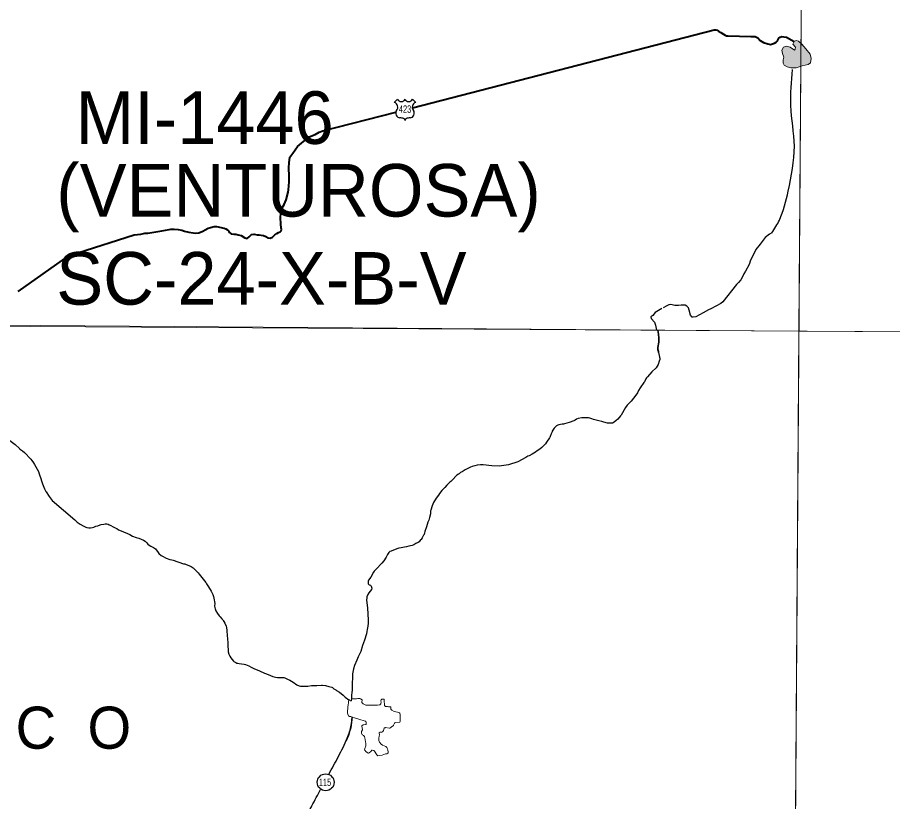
# Model space of a CAD drawing. Extents: x 553962 to 842807, y 8883888 to 9032388.
# Drawn here: x 611208 to 619526, y 8916398 to 8923851 of the extents above; entities that cross this region are included whole.
import ezdxf
from ezdxf.enums import TextEntityAlignment as Align

# ---------------------------------------------------------------- set-up
doc = ezdxf.new("R2010")
doc.units = 0
doc.header["$LTSCALE"] = 200
doc.layers.add('6', color=7, linetype='Continuous', lineweight=13)

msp = doc.modelspace()

# ---------------------------------------------------------------- hatches: boundary and pattern name
at = {"layer": '6'}
msp.add_hatch(color=256, dxfattribs=at).paths.add_polyline_path([(618590.4, 8923622.6), (618579.9, 8923599.2), (618603.3, 8923569.1), (618601.9, 8923550), (618595.2, 8923541.4), (618555.1, 8923567.6), (618516.4, 8923579.6), (618490.1, 8923569.1), (618473.9, 8923540.4), (618479.6, 8923509.8), (618492, 8923472.6), (618488.2, 8923448.2), (618485.8, 8923418.6), (618496.8, 8923398.6), (618526.4, 8923383.3), (618561.3, 8923372.8), (618610, 8923374.2), (618666.8, 8923390.9), (618723.7, 8923405.7), (618745.6, 8923421), (618754.2, 8923461.6), (618742.3, 8923501.7), (618701.7, 8923551.9), (618664, 8923597.7), (618633.9, 8923625.4), (618610.5, 8923632.6)])

# ---------------------------------------------------------------- linework, layer by layer
at = {"layer": '6', "lineweight": 25}
for p, q in [((614790.2, 8923043.1), (614822.1, 8923075.1)), ((614962, 8923075.1), (614994, 8923043.1))]:
    msp.add_line(p, q, dxfattribs=at)
at = {"layer": '6'}
for points in [[(607657.7, 8924743.3), (618663, 8924716.1), (618636, 8920869.6), (607600.8, 8920952.4)], [(618590.4, 8923622.6), (618579.9, 8923599.2), (618603.3, 8923569.1), (618601.9, 8923550), (618595.2, 8923541.4), (618555.1, 8923567.6), (618516.4, 8923579.6), (618490.1, 8923569.1), (618473.9, 8923540.4), (618479.6, 8923509.8), (618492, 8923472.6), (618488.2, 8923448.2), (618485.8, 8923418.6), (618496.8, 8923398.6), (618526.4, 8923383.3), (618561.3, 8923372.8), (618610, 8923374.2), (618666.8, 8923390.9), (618723.7, 8923405.7), (618745.6, 8923421), (618754.2, 8923461.6), (618742.3, 8923501.7), (618701.7, 8923551.9), (618664, 8923597.7), (618633.9, 8923625.4), (618610.5, 8923632.6)], [(618636, 8920869.6), (626625.7, 8920820.5), (626625.7, 8909822.1), (618558.7, 8909851.2)]]:
    msp.add_lwpolyline(points, close=True, dxfattribs=at)
for points in [[(618663, 8924716.1), (618558.3, 8909803.7), (618456.5, 8896026.7)], [(574684.9, 8921064.7), (596639.8, 8920989.8), (607636.3, 8920937.2), (626625.7, 8920820.5)], [(614483.2, 8917364.6), (614467.6, 8917375.6), (614463.6, 8917376.8), (614453.8, 8917377.7), (614444.2, 8917377.6), (614431.3, 8917375.7), (614385.4, 8917375.3), (614384, 8917372.7), (614382.5, 8917355.8), (614381.6, 8917353.6), (614380.6, 8917353), (614371.5, 8917357.8), (614364.5, 8917363.7), (614359.8, 8917365.4), (614357.8, 8917364.7), (614356.5, 8917361.6), (614356.1, 8917349.2), (614353.3, 8917329.6)], [(614353.3, 8917329.6), (614352.2, 8917322.5), (614345.4, 8917254.8), (614346.6, 8917239.4), (614349.3, 8917228.1), (614353.7, 8917214.1), (614355.6, 8917211.7), (614362.8, 8917207.7), (614378.2, 8917205), (614388.2, 8917198.8), (614393.1, 8917196.6), (614412.6, 8917194.1), (614462.2, 8917176.4), (614503.3, 8917166.5), (614515, 8917162.3), (614517.5, 8917160.8), (614518.9, 8917158.9), (614522.1, 8917148.6), (614522.7, 8917136.3), (614521.3, 8917132.7), (614518.9, 8917130.3), (614516.8, 8917129.5), (614495.6, 8917127.6), (614483, 8917118.2), (614480.4, 8917115.3), (614480.3, 8917112.9), (614487.5, 8917083.9), (614486.7, 8917078.9), (614477.9, 8917062.9), (614477.3, 8917052.7), (614478.1, 8917047.9), (614483, 8917038.8), (614487.4, 8917033.9), (614489.4, 8917030.1), (614498.1, 8917024.2), (614507.4, 8917015.4), (614511.4, 8917004.5), (614515.9, 8916965.9), (614518.6, 8916951.4), (614520.9, 8916933.1), (614519.2, 8916926.9), (614509.1, 8916901.4), (614507.7, 8916890.2), (614509.2, 8916886.2), (614519.8, 8916873.1), (614532.6, 8916862.9), (614541.2, 8916858.4), (614545.4, 8916858), (614550.8, 8916860.4), (614566.3, 8916872.1), (614577.3, 8916887.6), (614579.4, 8916887.7), (614596.1, 8916881.7), (614602.2, 8916877.5), (614623.1, 8916841.3), (614631.5, 8916834), (614635.1, 8916832.2), (614649.8, 8916834.1), (614675, 8916839.8), (614707.6, 8916850.7), (614717.6, 8916851.6), (614728.4, 8916856.1), (614731, 8916858.2), (614731.8, 8916860.8), (614732, 8916869.7), (614729, 8916885), (614724.2, 8916898.8), (614718.7, 8916911.5), (614709.1, 8916922.6), (614678.3, 8916934.4), (614666, 8916942.9), (614660.6, 8916947.7), (614651.9, 8916958.9), (614649.5, 8916963), (614644.2, 8916978.8), (614642.4, 8916992.8), (614642.8, 8916999.8), (614647.8, 8917020.1), (614649, 8917032.2), (614648.6, 8917035.4), (614644.7, 8917046.4), (614644.5, 8917049.5), (614646.4, 8917051.6), (614655.8, 8917055.8), (614670.9, 8917058.1), (614670.9, 8917058.1), (614679.8, 8917064), (614686.2, 8917073.9), (614695.3, 8917094), (614698.4, 8917097.6), (614703.1, 8917098.5), (614706.9, 8917100.2), (614741.6, 8917095.3), (614745.8, 8917095.9), (614752.8, 8917099), (614760.2, 8917105.8), (614781.6, 8917121.4), (614783.9, 8917125), (614792.6, 8917144.4), (614795.2, 8917147.3), (614803.3, 8917150.6)], [(614353.3, 8917329.6), (614352.2, 8917322.5), (614345.4, 8917254.8), (614346.6, 8917239.4), (614349.3, 8917228.1), (614353.7, 8917214.1), (614355.6, 8917211.7), (614362.8, 8917207.7), (614378.2, 8917205), (614388.2, 8917198.8), (614393.1, 8917196.6), (614412.6, 8917194.1), (614462.2, 8917176.4), (614503.3, 8917166.5), (614515, 8917162.3), (614517.5, 8917160.8), (614518.9, 8917158.9), (614522.1, 8917148.6), (614522.7, 8917136.3), (614521.3, 8917132.7), (614518.9, 8917130.3), (614516.8, 8917129.5), (614495.6, 8917127.6), (614483, 8917118.2), (614480.4, 8917115.3), (614480.3, 8917112.9), (614487.5, 8917083.9), (614486.7, 8917078.9), (614477.9, 8917062.9), (614477.3, 8917052.7), (614478.1, 8917047.9), (614483, 8917038.8), (614487.4, 8917033.9), (614489.4, 8917030.1), (614498.1, 8917024.2), (614507.4, 8917015.4), (614511.4, 8917004.5), (614515.9, 8916965.9), (614518.6, 8916951.4), (614520.9, 8916933.1), (614519.2, 8916926.9), (614509.1, 8916901.4), (614507.7, 8916890.2), (614509.2, 8916886.2), (614519.8, 8916873.1), (614532.6, 8916862.9), (614541.2, 8916858.4), (614545.4, 8916858), (614550.8, 8916860.4), (614566.3, 8916872.1), (614577.3, 8916887.6), (614579.4, 8916887.7), (614596.1, 8916881.7), (614602.2, 8916877.5), (614623.1, 8916841.3), (614631.5, 8916834), (614635.1, 8916832.2), (614649.8, 8916834.1), (614675, 8916839.8), (614707.6, 8916850.7), (614717.6, 8916851.6), (614728.4, 8916856.1), (614731, 8916858.2), (614731.8, 8916860.8), (614732, 8916869.7), (614729, 8916885), (614724.2, 8916898.8), (614718.7, 8916911.5), (614709.1, 8916922.6), (614678.3, 8916934.4), (614666, 8916942.9), (614660.6, 8916947.7), (614651.9, 8916958.9), (614649.5, 8916963), (614644.2, 8916978.8), (614642.4, 8916992.8), (614642.8, 8916999.8), (614647.8, 8917020.1), (614649, 8917032.2), (614648.6, 8917035.4), (614644.7, 8917046.4), (614644.5, 8917049.5), (614646.4, 8917051.6), (614655.8, 8917055.8), (614670.9, 8917058.1), (614670.9, 8917058.1), (614679.8, 8917064), (614686.2, 8917073.9), (614695.3, 8917094), (614698.4, 8917097.6), (614703.1, 8917098.5), (614706.9, 8917100.2), (614741.6, 8917095.3), (614745.8, 8917095.9), (614752.8, 8917099), (614760.2, 8917105.8), (614781.6, 8917121.4), (614783.9, 8917125), (614792.6, 8917144.4), (614795.2, 8917147.3), (614803.3, 8917150.6)], [(614754.6, 8917297.1), (614733.7, 8917298.2), (614724.5, 8917300), (614706.9, 8917300.4), (614702, 8917302.9), (614698.8, 8917306.7), (614697.9, 8917309.7), (614696.4, 8917329.6), (614694, 8917343.6), (614693.5, 8917367.8), (614692.8, 8917370.2), (614690.8, 8917372), (614681.8, 8917371.7), (614672.2, 8917370.2), (614669.4, 8917368.8), (614666.2, 8917365.5), (614663.2, 8917356.2), (614663.8, 8917341.7), (614663.2, 8917328.7), (614662.2, 8917325.2), (614660, 8917322.9), (614651.8, 8917318.6), (614629, 8917315.1), (614600.7, 8917313.7), (614533.6, 8917313.3), (614519, 8917315.1), (614506.1, 8917319.2), (614494.5, 8917328), (614481.7, 8917339.9), (614481.1, 8917343.5), (614483.2, 8917364.6)], [(614803.3, 8917150.6), (614839.9, 8917152.8), (614843, 8917153.9), (614845.1, 8917157.9), (614846.9, 8917168.8), (614846.5, 8917221.4), (614842.3, 8917237.2), (614839.1, 8917240.5), (614821.9, 8917248.8), (614788.1, 8917253), (614766.1, 8917266), (614762.5, 8917269.1), (614757.1, 8917276.5), (614755.7, 8917295), (614754.6, 8917297.1), (614754.6, 8917297.1)], [(614803.3, 8917150.6), (614839.9, 8917152.8), (614843, 8917153.9), (614845.1, 8917157.9), (614846.9, 8917168.8), (614846.5, 8917221.4), (614842.3, 8917237.2), (614839.1, 8917240.5), (614821.9, 8917248.8), (614788.1, 8917253), (614766.1, 8917266), (614762.5, 8917269.1), (614757.1, 8917276.5), (614755.7, 8917295), (614754.6, 8917297.1), (614754.6, 8917297.1)]]:
    msp.add_lwpolyline(points, dxfattribs=at)
at = {"layer": '6', "lineweight": 40}
for points in [[(614964.2, 8922992.9), (617832.6, 8923732.6), (617846.7, 8923732.8), (617858.9, 8923730.9), (617871.2, 8923721), (617893.7, 8923707.2), (617921.3, 8923691.5), (617934.6, 8923682.6), (617949.8, 8923677.8), (617965, 8923676), (618178.8, 8923671.4), (618220.3, 8923669), (618246.8, 8923657.3), (618269.5, 8923633.4), (618301.1, 8923613.7), (618341.8, 8923600.2), (618367.2, 8923594.5), (618405.5, 8923607.3), (618420.6, 8923616.6), (618432.5, 8923630.9), (618446.4, 8923654.4), (618458.4, 8923663.7), (618473.5, 8923670), (618492.7, 8923668.3), (618517.1, 8923664.6), (618591.3, 8923622.3)], [(611214.5, 8921246.7), (611690.9, 8921581.7), (611739.2, 8921604.7), (611780.6, 8921615.4), (612315.8, 8921783.7), (612380.5, 8921791.8), (612418.8, 8921801.5), (612446.2, 8921801.9), (612579.5, 8921823.3), (612649.2, 8921836.5), (612665.4, 8921838.8), (612696.8, 8921839.3), (612734.3, 8921834.8), (612769.8, 8921828.3), (612794.3, 8921820.6), (612836.9, 8921811.2), (612878.6, 8921802.8), (612904.9, 8921800.2), (612931.2, 8921805.6), (612968.5, 8921819.4), (612991.5, 8921833.9), (613020.7, 8921847.5), (613043.9, 8921853.9), (613078.2, 8921864.6), (613100.5, 8921863.9), (613172.6, 8921848.9), (613187.9, 8921842.1), (613203.2, 8921832.2), (613213.5, 8921824.3), (613217.6, 8921816.3), (613223.8, 8921806.3), (613239.2, 8921795.4), (613263.6, 8921790.7), (613283.8, 8921790), (613306.2, 8921786.3), (613333.6, 8921777.7), (613370.4, 8921757.1), (613391.7, 8921751.3), (613410.8, 8921764.8), (613432.7, 8921788.4), (613459, 8921792.8), (613487.4, 8921786.2), (613506.7, 8921785.5), (613523.9, 8921782.7), (613547.3, 8921778.1), (613567.7, 8921770.3), (613590.2, 8921755.5), (613610.5, 8921752.8), (613631.6, 8921763.2), (613655.6, 8921783.8), (613674.6, 8921799.3), (613688.6, 8921808.6), (613703.7, 8921814.9), (613713.7, 8921824.2), (613717.6, 8921837.4), (613713.3, 8921852.5), (613712.8, 8921885.8), (613707.8, 8921948.4), (613715.8, 8922026.4), (613743.5, 8922073.3), (613761, 8922118.1), (613780.1, 8922192.2), (613785.2, 8922213.2), (613792, 8922289.4), (613792.2, 8922338.9), (613787.9, 8922425.8), (613790.3, 8922468.3), (613797.6, 8922523), (613826.5, 8922560.8), (613869.1, 8922624.2), (613980.1, 8922716.9), (614036.5, 8922740.1), (614074.7, 8922760.9), (614109.9, 8922772.6), (614804.5, 8922951.7)]]:
    msp.add_lwpolyline(points, dxfattribs=at)
at = {"layer": '6', "lineweight": 25}
for points in [[(618385.8, 8921803.1), (618379.3, 8921802.6), (618357.2, 8921792.1), (618316.2, 8921761.1), (618268.5, 8921697.7), (618226.7, 8921644.5), (618197.2, 8921585.4), (618177.6, 8921543.6), (618164, 8921504), (618129.5, 8921438.8), (618113.7, 8921413.2), (618101.9, 8921385.8), (618086.1, 8921356.2), (618063.2, 8921330.6), (618043.2, 8921312), (617913, 8921148.2), (617895, 8921131.8), (617799.5, 8921081.7), (617778.4, 8921071.3), (617725.1, 8921044.2), (617655.8, 8921005.7), (617632.6, 8921001.2), (617620.5, 8921001), (617607, 8921022.1), (617592.1, 8921070.3), (617586.7, 8921090.5), (617572.3, 8921107.4), (617556, 8921116.3), (617517.5, 8921115.6), (617491.2, 8921112.2), (617455.8, 8921114.7), (617418.2, 8921122.1), (617400, 8921119.8), (617381.9, 8921110.4), (617345.8, 8921092.5)], [(617334.2, 8921086.1), (617270.4, 8921047), (617247.5, 8921019.3), (617230.5, 8921004.9), (617231.8, 8920988.8), (617263.7, 8920954.9), (617272.2, 8920926.8), (617283, 8920878)], [(617303, 8920665.4), (617309.3, 8920639.1), (617311.5, 8920622.3), (617313.5, 8920613.9), (617313.6, 8920598.5), (617309.4, 8920583), (617298.1, 8920552.1), (617290.2, 8920537.8), (617278.2, 8920522.3), (617239.5, 8920482.6), (617196.2, 8920435), (617188.5, 8920425.5), (617182.5, 8920416.2), (617169.7, 8920388.5), (617163.2, 8920380.5), (617127.8, 8920330.6), (617112.8, 8920304.9), (617101.5, 8920282.3), (617087.7, 8920260.7), (617065.5, 8920231.4), (617042.8, 8920204.7), (617013.1, 8920175.2), (617003.5, 8920164.7), (616988.6, 8920143.8), (616945.6, 8920070.1), (616939.6, 8920064.2), (616914.7, 8920032.8), (616900.5, 8920019.1), (616878.8, 8920003.5), (616863.5, 8919995.6), (616858.6, 8919994.5), (616837.8, 8919993.2), (616816.9, 8919996.3), (616783.4, 8920002.8), (616773, 8920006.6), (616763.5, 8920011.1), (616735.6, 8920015.5), (616683.6, 8920028.8), (616669.3, 8920035.2), (616647.7, 8920042.1), (616635, 8920043.9), (616602.2, 8920045.9), (616583.8, 8920046.3), (616574.1, 8920045.7), (616539, 8920038.2), (616523, 8920032.3), (616509.2, 8920023.2), (616495.5, 8920017.5)], [(616495.5, 8920017.5), (616453.3, 8920000), (616409.4, 8919988.9), (616397.5, 8919986.6), (616384.8, 8919985.4), (616353, 8919979.2), (616343.8, 8919975.8), (616333.6, 8919969.7), (616322.5, 8919960.4), (616311.1, 8919948.7), (616302.5, 8919938.1), (616291.5, 8919919.8), (616291, 8919912.9), (616282.8, 8919891.9), (616271.9, 8919869.4), (616271.1, 8919865.5), (616268.5, 8919861.9), (616266.1, 8919856.8), (616238.5, 8919814.9), (616227.3, 8919799.4), (616193, 8919764.1), (616173.5, 8919748.5), (616148.1, 8919730.4), (616131, 8919720.4), (616100.8, 8919700.3), (616073.8, 8919685.1), (616060.5, 8919679.7), (616039.2, 8919669)], [(610989.7, 8919925.2), (611098.4, 8919862.7), (611123, 8919843.5), (611135.6, 8919830.6), (611185.4, 8919791.8), (611226, 8919753.4), (611227.9, 8919750.7), (611254.6, 8919731.6), (611274, 8919715.5), (611334.2, 8919651.6), (611344.9, 8919639.3), (611360, 8919618.6), (611370.7, 8919602.3), (611407.8, 8919535.5), (611413.8, 8919514.2), (611418, 8919503.3), (611429.4, 8919467.6), (611437.3, 8919447.9), (611446.9, 8919416.8), (611465.8, 8919371.6)], [(616039.2, 8919669), (615963.3, 8919626.9), (615874.3, 8919597.3), (615786, 8919586), (615718.6, 8919590.7), (615634.3, 8919599.2), (615608.5, 8919599.2), (615576.6, 8919596), (615554.8, 8919590.4), (615530.2, 8919581.5), (615515.4, 8919577.2), (615465.2, 8919552.7), (615436.7, 8919533.6), (615420.6, 8919524.9), (615405.8, 8919513.6), (615400, 8919511.3), (615384.8, 8919499.5), (615340.1, 8919452.8), (615328, 8919441.6), (615316.8, 8919433.2), (615291.1, 8919406.3), (615270.9, 8919383.5), (615241.8, 8919353.8), (615220.6, 8919327.1), (615210.8, 8919311.4), (615187.3, 8919281.6), (615162.8, 8919242), (615149.2, 8919208.9), (615137.5, 8919168), (615134.8, 8919161.3), (615133.6, 8919146.7), (615134.7, 8919133.5), (615126.3, 8919098.2), (615118.1, 8919074.2), (615109.5, 8919052.6), (615097.1, 8919008.6), (615080.7, 8918964.7), (615078, 8918952), (615073.3, 8918936.3), (615067.9, 8918928.8), (615056.1, 8918905.9)], [(611465.8, 8919371.6), (611476.9, 8919345.1), (611479.5, 8919342.7), (611508.7, 8919298.4), (611528.6, 8919273.8), (611536.4, 8919259)], [(611536.4, 8919259), (611753.5, 8919076.8), (611755.2, 8919073), (611761.1, 8919065.5), (611773.8, 8919054.2), (611802.2, 8919035.3), (611833, 8919017.3), (611858.2, 8919004.8), (611866.1, 8919002.4), (611884.7, 8919000), (611901.9, 8918999.7), (611921, 8919002.9), (611932.1, 8919006.5), (611951.6, 8919014.3), (611971.8, 8919020.1), (611994.5, 8919028.2), (612003.8, 8919030.8), (612029.9, 8919036)], [(612029.9, 8919036), (612040.2, 8919038.1), (612047.4, 8919038.5), (612058.4, 8919036.9)], [(612058.4, 8919036.9), (612068.4, 8919035.4), (612079.1, 8919029), (612083.1, 8919027)], [(612083.1, 8919027), (612129.9, 8919004.2), (612137, 8918999.2), (612151.9, 8918992.2), (612169.6, 8918981.6), (612192.6, 8918970.1), (612274.7, 8918934.8), (612302.5, 8918921.1), (612336.9, 8918907.4), (612362.6, 8918900.8), (612405.6, 8918882.2), (612421.5, 8918871.9), (612438.8, 8918856.4), (612446.9, 8918846), (612459.3, 8918835.4), (612476.1, 8918824.3), (612499.9, 8918813.2), (612520.9, 8918801.1), (612545.9, 8918764.4), (612552.3, 8918756.7), (612574.4, 8918737.1), (612585.4, 8918729.8), (612621.2, 8918712.9), (612657.1, 8918698.9), (612675.5, 8918694.1), (612687.4, 8918691.8), (612785.1, 8918658.3), (612798.6, 8918656.1), (612805.9, 8918654), (612857.6, 8918631.4), (612868.1, 8918625.6), (612877.8, 8918618.5), (612906.6, 8918592), (612925, 8918571.6), (612936, 8918557.8)], [(615056.1, 8918905.9), (615045.1, 8918890.3), (615043.1, 8918886.4), (615040.6, 8918884.2), (615033.4, 8918874.7), (615025.2, 8918866.7), (615016.3, 8918860), (614996.2, 8918850.8), (614976, 8918839.6), (614959.7, 8918832.5), (614928.1, 8918826.1), (614907.5, 8918820.6), (614886.8, 8918817.4), (614854.4, 8918809.5), (614834.5, 8918806.1), (614813.7, 8918801.4), (614759.1, 8918777.8)], [(614759.1, 8918777.8), (614749.1, 8918773.5), (614739.6, 8918764.2), (614725.9, 8918746.1), (614712.8, 8918722.4), (614690.3, 8918685.3), (614670.7, 8918662.7), (614657.6, 8918649.8), (614630.2, 8918619.6), (614617.7, 8918607.8), (614599.4, 8918588.3), (614592.2, 8918578.2), (614566.7, 8918530.9), (614544.1, 8918501.6), (614541.6, 8918495.7), (614540.2, 8918484.7), (614541.4, 8918466.5), (614543.3, 8918464.1), (614550.3, 8918458.5), (614564, 8918453.3), (614567, 8918450.8), (614571.2, 8918444.2), (614573.7, 8918435.3), (614575.3, 8918425), (614571.8, 8918413.4), (614549.4, 8918381.8), (614539.5, 8918365.2), (614530.1, 8918343.9), (614527.7, 8918332.9), (614527.2, 8918311.5), (614528.1, 8918290.9), (614531, 8918261.4), (614534.3, 8918240.8), (614534.5, 8918229.7), (614537.8, 8918190), (614539.5, 8918178.1), (614542.1, 8918126.6), (614541, 8918106.7), (614541.7, 8918093.4), (614539.3, 8918065.4), (614533.7, 8918034.5), (614528.6, 8918013.8), (614524.9, 8917992.4), (614519, 8917971.8), (614514.6, 8917951.2), (614508.3, 8917932), (614488.8, 8917879.7), (614470.7, 8917825.6), (614446.7, 8917773.9), (614446.7, 8917773.9), (614434.9, 8917740.8), (614412.3, 8917691.4), (614401.7, 8917659.5), (614394, 8917611.3), (614393.1, 8917598.4)], [(614759.1, 8918777.8), (614749.1, 8918773.5), (614739.6, 8918764.2), (614725.9, 8918746.1), (614712.8, 8918722.4), (614690.3, 8918685.3), (614670.7, 8918662.7), (614657.6, 8918649.8), (614630.2, 8918619.6), (614617.7, 8918607.8), (614599.4, 8918588.3), (614592.2, 8918578.2), (614566.7, 8918530.9), (614544.1, 8918501.6), (614541.6, 8918495.7), (614540.2, 8918484.7), (614541.4, 8918466.5), (614543.3, 8918464.1), (614550.3, 8918458.5), (614564, 8918453.3), (614567, 8918450.8), (614571.2, 8918444.2), (614573.7, 8918435.3), (614575.3, 8918425), (614571.8, 8918413.4), (614549.4, 8918381.8), (614539.5, 8918365.2), (614530.1, 8918343.9), (614527.7, 8918332.9), (614527.2, 8918311.5), (614528.1, 8918290.9), (614531, 8918261.4), (614534.3, 8918240.8), (614534.5, 8918229.7), (614537.8, 8918190), (614539.5, 8918178.1), (614542.1, 8918126.6), (614541, 8918106.7), (614541.7, 8918093.4), (614539.3, 8918065.4), (614533.7, 8918034.5), (614528.6, 8918013.8), (614524.9, 8917992.4), (614519, 8917971.8), (614514.6, 8917951.2), (614508.3, 8917932), (614488.8, 8917879.7), (614470.7, 8917825.6), (614446.7, 8917773.9), (614446.7, 8917773.9), (614434.9, 8917740.8), (614412.3, 8917691.4), (614401.7, 8917659.5), (614394, 8917611.3), (614393.1, 8917598.4)], [(612936, 8918557.8), (612997.1, 8918481.3), (613005, 8918467.7), (613025.2, 8918438.3), (613047.6, 8918398.7), (613052.8, 8918391), (613064.5, 8918366.6), (613070.3, 8918348.4), (613074, 8918332.2), (613082.4, 8918279.6), (613082, 8918256.2), (613082.6, 8918242.6), (613082.6, 8918242.6), (613085.9, 8918229.9), (613092.8, 8918212.1), (613108.1, 8918184.7), (613124.2, 8918164.5), (613133.9, 8918154.5), (613150.9, 8918135)], [(613150.9, 8918135), (613159.7, 8918124.9), (613162.5, 8918119.3), (613168.8, 8918110.8), (613178.8, 8918093.6), (613191.7, 8918064.1), (613195.4, 8918050.9), (613199.4, 8918022.9), (613201.6, 8917972), (613205.7, 8917947.5), (613206.9, 8917904.5), (613206.3, 8917894.3), (613211.1, 8917820.5), (613217.9, 8917799.9), (613227.3, 8917781), (613236.9, 8917763.9), (613262.2, 8917731.7), (613265.1, 8917729.8)], [(613265.1, 8917729.8), (613282.1, 8917718.9), (613293.1, 8917714.2), (613301.3, 8917711.7), (613313.8, 8917709.3), (613335.9, 8917707.7), (613362.5, 8917703.3), (613375, 8917699.4), (613406.2, 8917686.8), (613430.6, 8917674), (613454.4, 8917663), (613508.8, 8917641.6), (613554.7, 8917619.3), (613574.2, 8917611.6)], [(613574.2, 8917611.6), (613613.8, 8917596), (613636.9, 8917588), (613660.8, 8917581.6), (613679.3, 8917578), (613727.2, 8917578), (613739.2, 8917575.8), (613750.4, 8917572.4), (613774.2, 8917562.3), (613796.5, 8917551.9), (613828.6, 8917532.1), (613862.7, 8917507.3), (613887.1, 8917497), (613898.3, 8917495.2), (613919.8, 8917493.1), (613942.2, 8917493.4), (613967.8, 8917495.2), (614003.2, 8917499.8), (614037.7, 8917502.2), (614054.5, 8917501.7), (614098.7, 8917504.8), (614109.1, 8917504.6), (614135.4, 8917502.1), (614168.4, 8917492.9), (614197.5, 8917483.7), (614202.5, 8917481.3), (614216.3, 8917470), (614233.1, 8917460.2), (614240.3, 8917454.3), (614268.6, 8917436.6), (614304.5, 8917408.4), (614322.8, 8917391.2), (614356.9, 8917364.2)], [(614393.1, 8917598.4), (614392.3, 8917587.3), (614391.7, 8917555.6), (614390.4, 8917543.2), (614389.2, 8917509), (614389.5, 8917479.2), (614388.2, 8917460.3), (614385, 8917431.9), (614384.8, 8917413.7), (614383.7, 8917403.3), (614384.4, 8917375.7)], [(614393.1, 8917598.4), (614392.3, 8917587.3), (614391.7, 8917555.6), (614390.4, 8917543.2), (614389.2, 8917509), (614389.5, 8917479.2), (614388.2, 8917460.3), (614385, 8917431.9), (614384.8, 8917413.7), (614383.7, 8917403.3), (614384.4, 8917375.7)], [(614388.5, 8917198.5), (614377.2, 8917097.2), (614367.9, 8917071.3)], [(614365.7, 8917065), (614357.7, 8917036.4), (614353.7, 8917024.7), (614333.6, 8916975)]]:
    msp.add_lwpolyline(points, dxfattribs=at)
at = {"layer": '6', "lineweight": 35}
msp.add_lwpolyline([(617294.2, 8920878.4), (617302.4, 8920840.9), (617306.5, 8920803.1), (617306.1, 8920783.9), (617304, 8920766.2), (617295.2, 8920713.2), (617295.4, 8920693.6), (617300.5, 8920675.8), (617303, 8920665.4)], dxfattribs=at)
at = {"layer": '6', "lineweight": 25}
msp.add_circle((614137.6, 8916580.5), 80.3, dxfattribs=at)
for centre, radius, start, end in [((614777.7, 8922998.7), 46.1, 317.5721, 74.36886), ((614857.1, 8923088.5), 37.4, 200.95927, 339.04073), ((614927, 8923088.5), 37.4, 200.95927, 339.04073), ((615006.4, 8922998.7), 46.1, 105.62774, 222.4279), ((614848.4, 8922941.7), 44.9, 144.73733, 264.65778), ((614935.7, 8922941.7), 44.9, 275.34222, 35.26267), ((614844, 8922779), 118, 72.89371, 89.90057), ((614873.2, 8922873.7), 18.9, 357.69345, 72.92955), ((614910.9, 8922873.7), 18.9, 107.07045, 182.30655), ((614940.1, 8922779), 118, 90.09943, 107.10629)]:
    msp.add_arc(centre, radius, start, end, dxfattribs=at)
for points in [[(618379.3, 8921802.6), (618451, 8921925.6), (618534.6, 8922201.8), (618593.2, 8922628.5), (618559.7, 8923013.4), (618576.4, 8923356.4)], [(614167.1, 8916655.2), (614259.3, 8916826), (614342.6, 8917000.8), (614380.2, 8917124), (614389.7, 8917195.3)], [(614150.8, 8914946.8), (614106, 8914966.5), (614061.7, 8914993.4), (614044.2, 8915031), (614025.4, 8915082.1), (614026.7, 8915123.8), (614018.7, 8915166.8), (613997.1, 8915212.5), (614001.2, 8915255.5), (614018.7, 8915291.8), (614010.6, 8915320.1), (613970.2, 8915351), (613939.3, 8915383.2), (613929.9, 8915445.1), (613928.6, 8915515), (613931.3, 8915548.6), (613950.1, 8915591), (613968.9, 8915681.1), (613966.2, 8915794.1), (613967.6, 8915882.8), (613966.2, 8915952.8), (613947.4, 8916067.1), (613944.7, 8916151.8), (613954.1, 8916229.8), (613986.4, 8916318.6), (614006.6, 8916357.6), (614090, 8916512.3)]]:
    msp.add_spline(points, degree=3, dxfattribs=at)

# ---------------------------------------------------------------- texts
at = {"layer": '6'}
for s, height, p in [('MI-1446', 500, (611760.8, 8922649.4)), ('(VENTUROSA)', 500, (611576.4, 8921958.6)), ('SC-24-X-B-V', 500, (611576.4, 8921121.5)), ('P  E  R  N  A  M  B  U  C  O', 400, (605780.3, 8916899.9))]:
    msp.add_text(s, height=height, dxfattribs=at).set_placement(p)
at = {"layer": '6', "width": 0.75}
for s, p in [('423', (614892.5, 8922945.5)), ('115', (614131.3, 8916545.8))]:
    msp.add_text(s, height=70, dxfattribs=at).set_placement(p, align=Align.CENTER)

doc.saveas('drawing.dxf')
